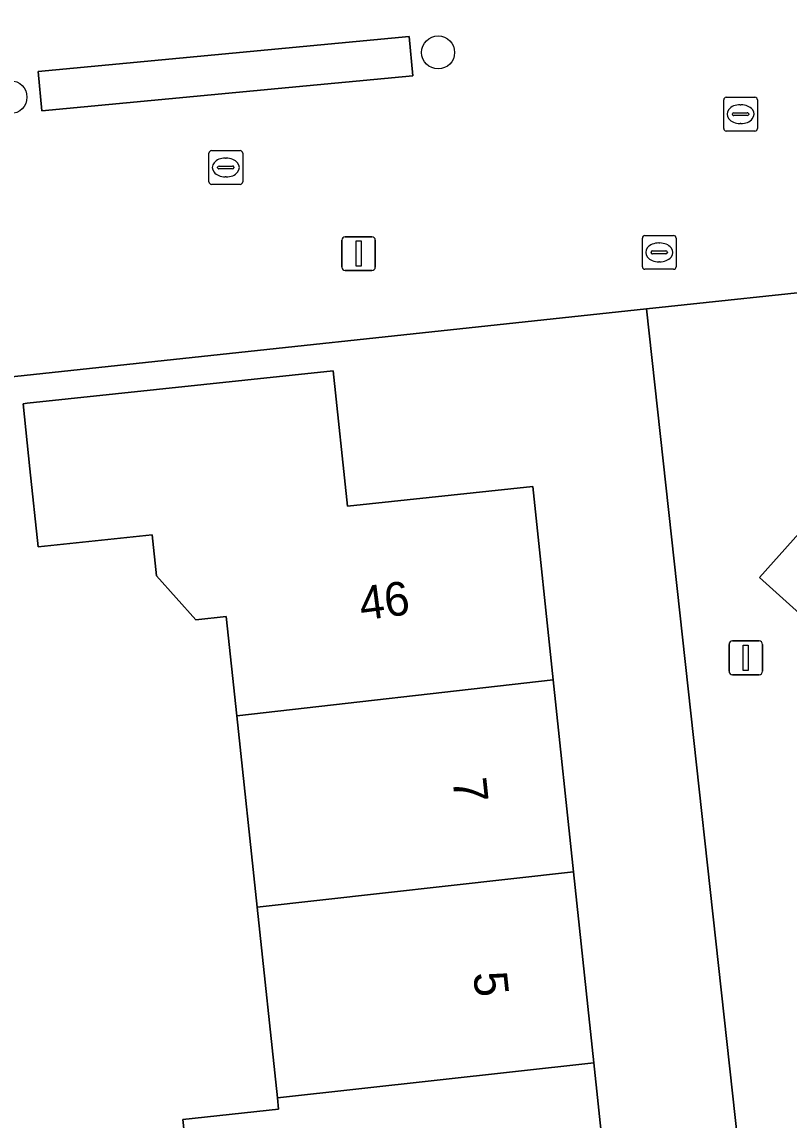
# Model space of a CAD drawing. Extents: x 160023 to 161302, y 384750 to 385707.
# Drawn here: x 161131.74 to 161154.48, y 384936.55 to 384969.11 of the extents above; entities that cross this region are included whole.
import ezdxf

# ---------------------------------------------------------------- set-up
doc = ezdxf.new("R2010")
doc.units = 0
for name, color, linetype in [('IMGEO_Boom', 7, 'Continuous'), ('IMGEO_Brandkraan', 7, 'Continuous'), ('IMGEO_Erf', 7, 'Continuous'), ('IMGEO_Kolk', 7, 'Continuous'), ('IMGEO_Lichtmast', 7, 'Continuous'), ('IMGEO_Pand', 7, 'Continuous'), ('IMGEO_Pand_nummerreeks', 7, 'Continuous'), ('IMGEO_Parkeervlak_open', 7, 'Continuous'), ('IMGEO_Rijbaan_lokaal_open', 7, 'Continuous'), ('IMGEO_Voetpad_open', 7, 'Continuous')]:
    doc.layers.add(name, color=color, linetype=linetype)

msp = doc.modelspace()

# ---------------------------------------------------------------- linework, layer by layer
at = {"layer": 'IMGEO_Boom'}
for centre in [(161144.076, 384968.209), (161131.396, 384966.883)]:
    msp.add_circle(centre, 0.489, dxfattribs=at)
at = {"layer": 'IMGEO_Brandkraan'}
for p, q in [((161150.206, 384962.779), (161151.058, 384962.779)), ((161150.131, 384961.853), (161150.131, 384962.705)), ((161150.619, 384962.559), (161150.644, 384962.559)), ((161151.132, 384962.705), (161151.132, 384961.853)), ((161150.39, 384962.273), (161150.39, 384962.285)), ((161150.828, 384962.236), (161150.43, 384962.236)), ((161150.433, 384962.322), (161150.831, 384962.322)), ((161150.874, 384962.285), (161150.874, 384962.273)), ((161151.058, 384961.779), (161150.206, 384961.779)), ((161150.642, 384961.999), (161150.617, 384961.999))]:
    msp.add_line(p, q, dxfattribs=at)
for points in [[(161150.206, 384962.779), (161151.058, 384962.779)], [(161150.131, 384961.853), (161150.131, 384962.705)], [(161151.132, 384962.705), (161151.132, 384961.853)], [(161151.058, 384961.779), (161150.206, 384961.779)]]:
    msp.add_lwpolyline(points, dxfattribs=at)
for centre, radius, start, end in [((161150.208, 384962.703), 0.0765, 91.552, 178.448), ((161150.208, 384962.703), 0.0765, 91.552, 178.448), ((161151.056, 384962.703), 0.0765, 1.552, 88.448), ((161151.056, 384962.703), 0.0765, 1.552, 88.448), ((161150.43, 384962.282), 0.0403, 85.8775, 175.7526), ((161150.427, 384962.272), 0.0366, 178.938, 274.7102), ((161150.831, 384962.279), 0.043, 264.8664, 352.4533), ((161150.835, 384962.284), 0.0386, 1.7309, 96.639), ((161150.208, 384961.855), 0.0765, 181.552, 268.448), ((161150.208, 384961.855), 0.0765, 181.552, 268.448), ((161151.056, 384961.855), 0.0765, 271.552, 358.448), ((161151.056, 384961.855), 0.0765, 271.552, 358.448)]:
    msp.add_arc(centre, radius, start, end, dxfattribs=at)
for centre, major_axis, ratio, start_param, end_param in [((161150.618, 384962.279), (-0.387, 0.002), 0.722429, 4.712389, 7.853982), ((161150.643, 384962.279), (-0.39, 0.002), 0.717154, 1.570796, 4.712389)]:
    msp.add_ellipse(centre, major_axis=major_axis, ratio=ratio, start_param=start_param, end_param=end_param, dxfattribs=at)
at = {"layer": 'IMGEO_Erf'}
for points in [[(161153.625, 384929.861), (161150.25, 384960.605), (161131.8, 384958.633), (161130.597, 384958.504), (161130.892, 384955.75), (161126.318, 384955.261), (161127.191, 384947.104), (161126.225, 384947.001), (161125.059, 384957.913), (161082.065, 384953.317), (161082.366, 384958.07), (161073.127, 384958.717)], [(161137.085, 384931.157), (161136.51, 384936.57), (161139.344, 384936.871), (161139.309, 384937.204), (161138.707, 384942.867), (161138.105, 384948.54), (161137.793, 384951.481), (161136.89, 384951.385), (161135.723, 384952.69), (161135.594, 384953.904), (161132.22, 384953.546), (161131.974, 384955.866), (161131.769, 384957.792), (161131.888, 384957.805), (161140.965, 384958.769), (161141.392, 384954.752), (161146.879, 384955.334), (161147.488, 384949.602), (161148.091, 384943.915), (161148.693, 384938.246), (161149.319, 384932.354)]]:
    msp.add_lwpolyline(points, dxfattribs=at)
at = {"layer": 'IMGEO_Kolk'}
for p, q in [((161152.542, 384965.953), (161152.542, 384966.805)), ((161152.617, 384966.879), (161153.469, 384966.879)), ((161153.03, 384966.659), (161153.055, 384966.659)), ((161153.543, 384966.805), (161153.543, 384965.953)), ((161152.801, 384966.373), (161152.801, 384966.385)), ((161153.239, 384966.336), (161152.841, 384966.336)), ((161152.844, 384966.422), (161153.242, 384966.422)), ((161153.285, 384966.385), (161153.285, 384966.373)), ((161153.053, 384966.099), (161153.028, 384966.099)), ((161153.469, 384965.879), (161152.617, 384965.879)), ((161137.279, 384964.372), (161137.279, 384965.224)), ((161137.354, 384965.298), (161138.206, 384965.298)), ((161137.767, 384965.078), (161137.792, 384965.078)), ((161138.28, 384965.224), (161138.28, 384964.372)), ((161137.538, 384964.792), (161137.538, 384964.804)), ((161137.976, 384964.755), (161137.578, 384964.755)), ((161137.581, 384964.841), (161137.979, 384964.841)), ((161138.022, 384964.804), (161138.022, 384964.792)), ((161137.79, 384964.518), (161137.765, 384964.518)), ((161138.206, 384964.298), (161137.354, 384964.298))]:
    msp.add_line(p, q, dxfattribs=at)
for points in [[(161152.542, 384965.953), (161152.542, 384966.805)], [(161152.617, 384966.879), (161153.469, 384966.879)], [(161153.543, 384966.805), (161153.543, 384965.953)], [(161153.469, 384965.879), (161152.617, 384965.879)], [(161137.279, 384964.372), (161137.279, 384965.224)], [(161137.354, 384965.298), (161138.206, 384965.298)], [(161138.28, 384965.224), (161138.28, 384964.372)], [(161138.206, 384964.298), (161137.354, 384964.298)]]:
    msp.add_lwpolyline(points, dxfattribs=at)
for centre, radius, start, end in [((161152.619, 384966.803), 0.0765, 91.552, 178.448), ((161152.619, 384966.803), 0.0765, 91.552, 178.448), ((161153.467, 384966.803), 0.0765, 1.552, 88.448), ((161153.467, 384966.803), 0.0765, 1.552, 88.448), ((161152.841, 384966.382), 0.0403, 85.8775, 175.7526), ((161152.838, 384966.372), 0.0366, 178.938, 274.7102), ((161153.242, 384966.379), 0.043, 264.8664, 352.4533), ((161153.246, 384966.384), 0.0386, 1.7309, 96.639), ((161152.619, 384965.955), 0.0765, 181.552, 268.448), ((161152.619, 384965.955), 0.0765, 181.552, 268.448), ((161153.467, 384965.955), 0.0765, 271.552, 358.448), ((161153.467, 384965.955), 0.0765, 271.552, 358.448), ((161137.356, 384965.222), 0.0765, 91.552, 178.448), ((161137.356, 384965.222), 0.0765, 91.552, 178.448), ((161138.204, 384965.222), 0.0765, 1.552, 88.448), ((161138.204, 384965.222), 0.0765, 1.552, 88.448), ((161137.578, 384964.801), 0.0403, 85.8775, 175.7526), ((161137.575, 384964.791), 0.0366, 178.938, 274.7102), ((161137.979, 384964.798), 0.043, 264.8664, 352.4533), ((161137.983, 384964.803), 0.0386, 1.7309, 96.639), ((161137.356, 384964.374), 0.0765, 181.552, 268.448), ((161137.356, 384964.374), 0.0765, 181.552, 268.448), ((161138.204, 384964.374), 0.0765, 271.552, 358.448), ((161138.204, 384964.374), 0.0765, 271.552, 358.448)]:
    msp.add_arc(centre, radius, start, end, dxfattribs=at)
for centre, major_axis, ratio, start_param, end_param in [((161153.029, 384966.379), (-0.387, 0.002), 0.722429, 4.712389, 7.853982), ((161153.054, 384966.379), (-0.39, 0.002), 0.717154, 1.570796, 4.712389), ((161137.766, 384964.798), (-0.387, 0.002), 0.722429, 4.712389, 7.853982), ((161137.791, 384964.798), (-0.39, 0.002), 0.717154, 1.570796, 4.712389)]:
    msp.add_ellipse(centre, major_axis=major_axis, ratio=ratio, start_param=start_param, end_param=end_param, dxfattribs=at)
at = {"layer": 'IMGEO_Lichtmast'}
for p, q in [((161141.322, 384962.744), (161142.112, 384962.744)), ((161142.112, 384962.744), (161141.322, 384962.744)), ((161141.222, 384961.844), (161141.222, 384962.644)), ((161141.222, 384962.644), (161141.222, 384961.844)), ((161142.212, 384962.644), (161142.212, 384961.844)), ((161142.212, 384961.844), (161142.212, 384962.644)), ((161142.112, 384961.744), (161141.322, 384961.744)), ((161141.322, 384961.744), (161142.112, 384961.744)), ((161152.8, 384950.757), (161153.59, 384950.757)), ((161153.59, 384950.757), (161152.8, 384950.757)), ((161152.7, 384949.857), (161152.7, 384950.657)), ((161152.7, 384950.657), (161152.7, 384949.857)), ((161153.69, 384950.657), (161153.69, 384949.857)), ((161153.69, 384949.857), (161153.69, 384950.657)), ((161153.59, 384949.757), (161152.8, 384949.757)), ((161152.8, 384949.757), (161153.59, 384949.757))]:
    msp.add_line(p, q, dxfattribs=at)
for points in [[(161141.642, 384962.619), (161141.792, 384962.619), (161141.792, 384961.869), (161141.642, 384961.869), (161141.642, 384962.619)], [(161153.12, 384950.632), (161153.27, 384950.632), (161153.27, 384949.882), (161153.12, 384949.882), (161153.12, 384950.632)]]:
    msp.add_lwpolyline(points, dxfattribs=at)
for centre, start, end in [((161141.322, 384962.644), 90, 180), ((161141.322, 384962.644), 90, 180), ((161142.112, 384962.644), 0, 90), ((161142.112, 384962.644), 360, 90), ((161141.322, 384961.844), 180, 270), ((161141.322, 384961.844), 180, 270), ((161142.112, 384961.844), 270, 0), ((161142.112, 384961.844), 270, 0), ((161152.8, 384950.657), 90, 180), ((161152.8, 384950.657), 90, 180), ((161153.59, 384950.657), 0, 90), ((161153.59, 384950.657), 360, 90), ((161152.8, 384949.857), 180, 270), ((161152.8, 384949.857), 180, 270), ((161153.59, 384949.857), 270, 0), ((161153.59, 384949.857), 270, 0)]:
    msp.add_arc(centre, 0.1, start, end, dxfattribs=at)
at = {"layer": 'IMGEO_Pand'}
for points in [[(161138.105, 384948.54), (161147.488, 384949.602), (161146.879, 384955.334), (161141.392, 384954.752), (161140.965, 384958.769), (161131.888, 384957.805), (161131.769, 384957.792), (161131.974, 384955.866), (161132.22, 384953.546), (161135.594, 384953.904), (161135.723, 384952.69), (161136.89, 384951.385), (161137.793, 384951.481)], [(161148.091, 384943.915), (161147.488, 384949.602), (161138.105, 384948.54), (161138.707, 384942.867)], [(161148.693, 384938.246), (161148.091, 384943.915), (161138.707, 384942.867), (161139.309, 384937.204)], [(161139.309, 384937.204), (161139.344, 384936.871), (161136.51, 384936.57), (161137.085, 384931.157), (161134.888, 384930.924), (161135.209, 384927.906), (161139.27, 384928.337), (161144.242, 384928.865), (161143.932, 384931.782), (161149.319, 384932.354), (161148.693, 384938.246)]]:
    msp.add_lwpolyline(points, close=True, dxfattribs=at)
at = {"layer": 'IMGEO_Parkeervlak_open'}
for points in [[(161143.212, 384968.681), (161132.217, 384967.646), (161132.327, 384966.478), (161139.329, 384967.138), (161143.322, 384967.514)], [(161162.226, 384951.435), (161156.77, 384956.179), (161153.604, 384952.638), (161159.036, 384947.743)]]:
    msp.add_lwpolyline(points, close=True, dxfattribs=at)
at = {"layer": 'IMGEO_Rijbaan_lokaal_open'}
msp.add_lwpolyline([(161130.597, 384958.504), (161131.8, 384958.633), (161150.25, 384960.605), (161156.217, 384961.243), (161171.231, 384962.849), (161171.199, 384964.127), (161172.802, 384966.078), (161176.375, 384966.487), (161178.485, 384966.006), (161177.668, 384973.532), (161146.881, 384970.246), (161146.724, 384971.715), (161145.755, 384971.62), (161138.341, 384970.886), (161134.541, 384970.478), (161127.761, 384969.751)], dxfattribs=at)
msp.add_lwpolyline([(161132.217, 384967.646), (161143.212, 384968.681), (161143.322, 384967.514), (161139.329, 384967.138), (161132.327, 384966.478)], close=True, dxfattribs=at)
at = {"layer": 'IMGEO_Voetpad_open'}
msp.add_lwpolyline([(161177.739, 384959.685), (161176.504, 384958.288), (161175.447, 384959.193), (161165.908, 384948.232), (161162.226, 384951.435), (161159.036, 384947.743), (161153.604, 384952.638), (161156.77, 384956.179), (161156.217, 384961.243), (161150.25, 384960.605), (161153.625, 384929.861), (161153.845, 384927.859), (161139.876, 384926.348), (161140.223, 384923.084), (161153.142, 384924.69)], dxfattribs=at)

# ---------------------------------------------------------------- texts
at = {"layer": 'IMGEO_Pand_nummerreeks'}
for s, rotation, p in [('46', 7.4583, (161141.803, 384951.362)), ('7', 276.0609, (161144.502, 384946.655)), ('5', 276.0609, (161145.113, 384940.906))]:
    msp.add_text(s, height=1, rotation=rotation, dxfattribs=at).set_placement(p)

doc.saveas('drawing.dxf')
